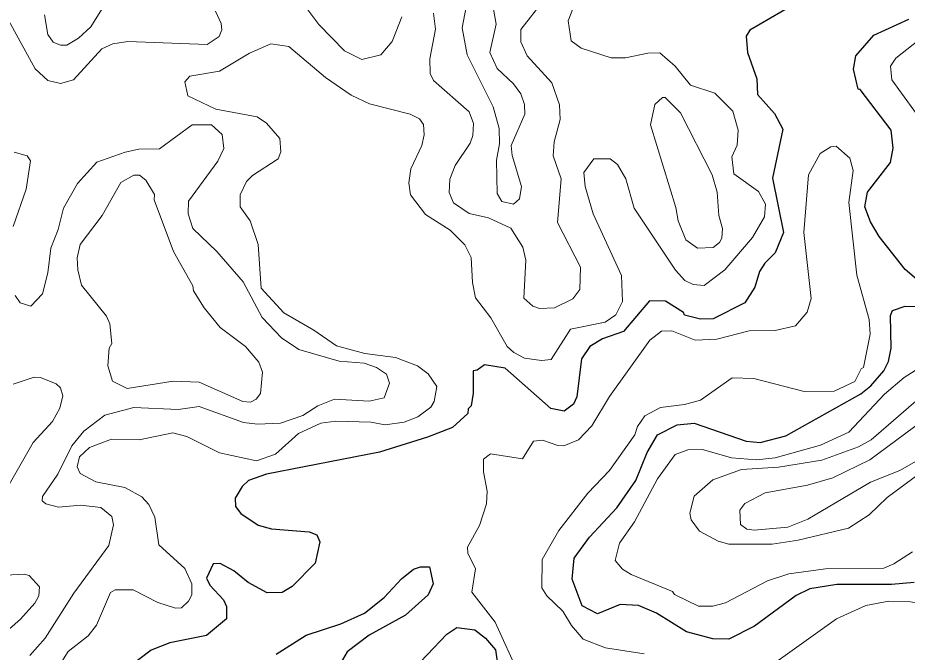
# Model space of a CAD drawing. Extents: x 763.2 to 816.8, y 7896.5 to 7952.7.
# Drawn here: x 796.254 to 799.036, y 7922.705 to 7924.689 of the extents above; entities that cross this region are included whole.
import ezdxf

# ---------------------------------------------------------------- set-up
doc = ezdxf.new("R2010")
doc.units = 0
doc.header["$LTSCALE"] = 0.064
doc.layers.add('1', color=7, linetype='Continuous', lineweight=25)
doc.layers.add('2', color=7, linetype='Continuous', lineweight=13)

msp = doc.modelspace()

# ---------------------------------------------------------------- linework, layer by layer
at = {"layer": '1'}
for points in [[(798.6724, 7924.7251), (798.5436, 7924.65), (798.532, 7924.631), (798.5368, 7924.5805), (798.5654, 7924.4975), (798.568, 7924.4489), (798.6206, 7924.389), (798.6467, 7924.3402), (798.6143, 7924.1868), (798.6486, 7924.0174), (798.623, 7923.9536), (798.5901, 7923.9211), (798.5738, 7923.8949), (798.5597, 7923.8468), (798.5277, 7923.7968), (798.429, 7923.7469), (798.3897, 7923.7465), (798.3397, 7923.7588), (798.3366, 7923.7669), (798.2803, 7923.8021), (798.23, 7923.804), (798.1484, 7923.708)], [(799.0719, 7923.8654), (799.029, 7923.902), (798.9477, 7924.0046), (798.9214, 7924.0506), (798.9034, 7924.098), (798.9121, 7924.1432), (798.9837, 7924.2364), (798.9919, 7924.2806), (798.9853, 7924.3371), (798.8883, 7924.4642), (798.8819, 7924.4657), (798.8674, 7924.5277), (798.8756, 7924.5698), (798.9316, 7924.634), (799.0411, 7924.6841)], [(798.6567, 7923.381), (798.8911, 7923.5127), (798.9224, 7923.5373), (798.9632, 7923.5844), (798.9771, 7923.6134), (798.9854, 7923.6554), (798.9839, 7923.7581), (798.9901, 7923.7732), (799.0292, 7923.7872), (799.0726, 7923.7857)], [(798.1484, 7923.708), (798.0826, 7923.6852), (798.0428, 7923.661), (798.0174, 7923.6224), (798.0021, 7923.5035), (797.9918, 7923.4808)], [(797.9918, 7923.4808), (797.9628, 7923.458), (797.9209, 7923.4666), (797.7781, 7923.593), (797.7142, 7923.6033), (797.6909, 7923.5865), (797.6787, 7923.585), (797.6788, 7923.5148), (797.6721, 7923.4756), (797.6629, 7923.4653), (797.6615, 7923.4512), (797.6141, 7923.4078), (797.5359, 7923.3771), (797.3857, 7923.3305), (797.0322, 7923.2618), (796.9756, 7923.2418), (796.9555, 7923.2231), (796.9338, 7923.186), (796.9345, 7923.1607), (796.9516, 7923.138), (797.0059, 7923.1021), (797.0479, 7923.0908), (797.1654, 7923.0809), (797.1889, 7923.0723), (797.1987, 7923.0504), (797.1844, 7922.9832), (797.1125, 7922.9105), (797.0811, 7922.8914), (797.0343, 7922.8903), (796.9746, 7922.9228), (796.9296, 7922.9594), (796.8868, 7922.982), (796.8646, 7922.9813), (796.8446, 7922.9365), (796.8546, 7922.9146), (796.8972, 7922.8687), (796.9064, 7922.8475), (796.9065, 7922.8087), (796.844, 7922.7573), (796.7298, 7922.7342), (796.6716, 7922.711), (796.5761, 7922.6389)], [(798.2543, 7923.3848), (798.3167, 7923.416), (798.3699, 7923.4211), (798.532, 7923.365), (798.5764, 7923.3607), (798.6567, 7923.381)], [(799.0578, 7922.9231), (798.9864, 7922.9166), (798.8155, 7922.9165), (798.7308, 7922.9032), (798.6881, 7922.882), (798.5578, 7922.7867), (798.4776, 7922.7459), (798.4282, 7922.7462), (798.3454, 7922.7681), (798.2518, 7922.8264), (798.195, 7922.8506), (798.1381, 7922.854), (798.0676, 7922.8249), (798.0192, 7922.8498), (797.9881, 7922.9331), (797.9946, 7922.9987), (798.0425, 7923.0645), (798.1271, 7923.1559), (798.1868, 7923.242), (798.2221, 7923.3291), (798.2543, 7923.3848)], [(797.0617, 7922.6984), (797.1564, 7922.7585), (797.2648, 7922.7933), (797.3388, 7922.827), (797.4002, 7922.876), (797.4538, 7922.9346), (797.4917, 7922.9646), (797.514, 7922.9721), (797.5416, 7922.9721), (797.5537, 7922.9182), (797.5375, 7922.8838), (797.4663, 7922.8207), (797.3529, 7922.7583), (797.2843, 7922.7057), (797.2619, 7922.6682)], [(797.4728, 7922.632), (797.5962, 7922.7614), (797.627, 7922.7816), (797.6834, 7922.7742), (797.7172, 7922.7482), (797.7477, 7922.7123), (797.766, 7922.5904)]]:
    msp.add_lwpolyline(points, dxfattribs=at)
at = {"layer": '2'}
for points in [[(797.4553, 7924.6914), (797.425, 7924.6146), (797.3891, 7924.5733), (797.3297, 7924.5585), (797.2762, 7924.5854), (797.1958, 7924.6673), (797.1048, 7924.79)], [(797.8991, 7924.7442), (797.8271, 7924.652), (797.8269, 7924.6133), (797.847, 7924.5696), (797.9248, 7924.485), (797.9482, 7924.416), (797.9502, 7924.3708), (797.9321, 7924.3003), (797.9289, 7924.2568), (797.9534, 7924.1853), (797.9418, 7924.0487), (798.014, 7923.9086), (798.0116, 7923.8395), (797.9904, 7923.81), (797.9327, 7923.7814), (797.8857, 7923.7794), (797.865, 7923.7869), (797.8366, 7923.812), (797.8434, 7923.9308)], [(796.8724, 7924.7089), (796.8903, 7924.6705), (796.8917, 7924.6514), (796.8835, 7924.6297), (796.8465, 7924.6055), (796.5983, 7924.6141), (796.5516, 7924.6076), (796.5165, 7924.5918), (796.4286, 7924.4948), (796.388, 7924.483), (796.348, 7924.4923), (796.3082, 7924.5295), (796.2024, 7924.723)], [(796.3381, 7924.698), (796.3476, 7924.6364), (796.3649, 7924.6124), (796.3881, 7924.603), (796.4074, 7924.6031), (796.4435, 7924.6248), (796.4829, 7924.6608), (796.5216, 7924.7237)], [(796.9496, 7924.0978), (796.9493, 7924.1351), (796.9694, 7924.1762), (796.9877, 7924.1957), (797.0687, 7924.2476), (797.0772, 7924.2697), (797.074, 7924.3109), (797.032, 7924.3589), (797.003, 7924.3793), (796.8731, 7924.4025), (796.7858, 7924.4447), (796.7769, 7924.4881), (796.7923, 7924.5058), (796.8846, 7924.5214), (796.9789, 7924.578), (797.0452, 7924.6074), (797.1019, 7924.5992), (797.2161, 7924.502), (797.2966, 7924.4471), (797.3542, 7924.42), (797.481, 7924.3876), (797.5108, 7924.3728), (797.523, 7924.3546), (797.5249, 7924.3225), (797.5177, 7924.2896), (797.483, 7924.2166), (797.4769, 7924.1728), (797.4821, 7924.1348), (797.5294, 7924.0736), (797.606, 7924.0246), (797.6518, 7923.9789), (797.6722, 7923.9387), (797.6757, 7923.8605), (797.6856, 7923.8129), (797.7336, 7923.7508), (797.7849, 7923.6609), (797.8052, 7923.6417), (797.8388, 7923.6241), (797.8919, 7923.6167), (797.9221, 7923.6203), (797.9831, 7923.715), (798.0912, 7923.7373), (798.1242, 7923.7596), (798.1456, 7923.8014), (798.1426, 7923.8823), (798.054, 7924.0752), (798.0286, 7924.1613), (798.0243, 7924.2048), (798.0555, 7924.2475), (798.1065, 7924.2478), (798.1292, 7924.2295), (798.1553, 7924.1846), (798.1821, 7924.0932), (798.3111, 7923.8992), (798.34, 7923.8667), (798.3666, 7923.8551), (798.4004, 7923.8519), (798.4656, 7923.9005), (798.552, 7924.0018), (798.589, 7924.066), (798.5924, 7924.1062), (798.5703, 7924.145), (798.4934, 7924.2009), (798.4876, 7924.254), (798.5038, 7924.2904), (798.5071, 7924.3371), (798.4905, 7924.3971), (798.4343, 7924.4534), (798.358, 7924.4781), (798.31, 7924.5369), (798.2621, 7924.5793), (798.2246, 7924.578), (798.1548, 7924.5633), (798.1102, 7924.5633), (798.0163, 7924.5936), (797.9848, 7924.6165), (797.975, 7924.6788), (797.9917, 7924.7215)], [(797.6563, 7924.7233), (797.6442, 7924.6575), (797.6595, 7924.5725), (797.7408, 7924.4102), (797.7595, 7924.3424), (797.7611, 7924.2944), (797.7513, 7924.2438), (797.753, 7924.1392), (797.7679, 7924.1146), (797.8044, 7924.1054), (797.8236, 7924.1221), (797.8297, 7924.161), (797.7998, 7924.2577), (797.7972, 7924.2893), (797.8401, 7924.3874), (797.8384, 7924.418), (797.8271, 7924.4509), (797.8048, 7924.4817), (797.7537, 7924.5299), (797.7302, 7924.5798), (797.7507, 7924.6682), (797.7414, 7924.7152)], [(797.6166, 7924.1105), (797.6035, 7924.1422), (797.6057, 7924.1844), (797.6223, 7924.2267), (797.669, 7924.297), (797.6772, 7924.3201), (797.6789, 7924.358), (797.6658, 7924.395), (797.5546, 7924.4928), (797.5442, 7924.5149), (797.5426, 7924.5599), (797.5605, 7924.6527), (797.554, 7924.7036)], [(799.0884, 7924.6323), (799.0005, 7924.5629), (798.9835, 7924.5376), (798.9873, 7924.4945), (799.0955, 7924.3463)], [(796.2462, 7923.82), (796.2611, 7923.7977), (796.295, 7923.7868), (796.3311, 7923.8253), (796.348, 7923.8908), (796.3578, 7923.9683), (796.3802, 7924.0262), (796.3966, 7924.0938), (796.4408, 7924.1701), (796.5014, 7924.2371), (796.5896, 7924.2687), (796.6328, 7924.2775), (796.6977, 7924.2792), (796.7991, 7924.3534), (796.8603, 7924.3543), (796.8935, 7924.3242), (796.8983, 7924.2794), (796.8793, 7924.2398), (796.7884, 7924.1154), (796.7869, 7924.0753), (796.8011, 7924.03), (796.8764, 7923.9573), (796.9591, 7923.8631), (797.0183, 7923.7515), (797.0792, 7923.6882), (797.1328, 7923.6516), (797.2589, 7923.6148), (797.3378, 7923.6082), (797.3758, 7923.5955), (797.4074, 7923.5737), (797.4169, 7923.5456), (797.4003, 7923.5), (797.3535, 7923.4901), (797.2447, 7923.4963), (797.1926, 7923.4753), (797.1451, 7923.4452), (797.076, 7923.4209), (797.0036, 7923.4177), (796.9598, 7923.4227), (796.8212, 7923.4736), (796.7553, 7923.4639), (796.6167, 7923.4702), (796.526, 7923.446), (796.4607, 7923.3958), (796.4231, 7923.3498), (796.3794, 7923.262), (796.331, 7923.1917), (796.3298, 7923.1785), (796.342, 7923.1688), (796.3816, 7923.1585), (796.4503, 7923.1647), (796.5134, 7923.1573), (796.5483, 7923.1294), (796.5533, 7923.1033), (796.5384, 7923.0389), (796.4291, 7922.889), (796.3397, 7922.7489), (796.2913, 7922.6943)], [(796.2426, 7924.2688), (796.2839, 7924.2566), (796.2935, 7924.2413), (796.2806, 7924.1531), (796.2395, 7924.0363)], [(798.2126, 7922.6995), (798.0917, 7922.7188), (798.0227, 7922.746), (797.9863, 7922.7884), (797.9587, 7922.8336), (797.9087, 7922.8811), (797.8927, 7922.9059), (797.8942, 7922.9947), (797.946, 7923.0853), (798.0373, 7923.2025), (798.1046, 7923.2726), (798.1835, 7923.3843), (798.1922, 7923.4102), (798.2152, 7923.4439), (798.2647, 7923.4704), (798.3395, 7923.4796), (798.3896, 7923.4931), (798.4885, 7923.5624), (798.5565, 7923.5607), (798.7138, 7923.5201), (798.8071, 7923.5211), (798.8718, 7923.5513), (798.8917, 7923.5913), (798.8987, 7923.595), (798.9197, 7923.6988), (798.9163, 7923.7448), (798.8786, 7923.8837), (798.8527, 7924.1114), (798.8671, 7924.2108), (798.8567, 7924.2497), (798.8138, 7924.2869), (798.7967, 7924.2852), (798.7639, 7924.264), (798.7275, 7924.1974), (798.7127, 7924.0177), (798.7355, 7923.8106), (798.7224, 7923.7679), (798.6862, 7923.7255), (798.6223, 7923.7104), (798.542, 7923.7101), (798.4408, 7923.684), (798.3727, 7923.6809), (798.2997, 7923.7101), (798.2674, 7923.7084), (798.2308, 7923.6801), (798.1047, 7923.5049), (798.0499, 7923.4123), (798.008, 7923.3693), (797.9618, 7923.3505), (797.9428, 7923.3511), (797.8951, 7923.3682)], [(797.1803, 7923.7123), (797.0866, 7923.7662), (797.0151, 7923.8431), (797.0055, 7923.9798), (796.9807, 7924.0532), (796.9496, 7924.0978)], [(797.8434, 7923.9308), (797.8333, 7923.9716), (797.7956, 7924.0307), (797.7264, 7924.0632), (797.6659, 7924.0769), (797.6166, 7924.1105)], [(796.3843, 7922.6641), (796.4119, 7922.7072), (796.4746, 7922.7562), (796.5, 7922.7893), (796.5436, 7922.8915), (796.5587, 7922.8994), (796.6145, 7922.8998), (796.6925, 7922.86), (796.7473, 7922.8429), (796.7658, 7922.8432), (796.7882, 7922.8643), (796.798, 7922.8844), (796.798, 7922.9184), (796.7762, 7922.9663), (796.6951, 7923.0409), (796.6829, 7923.1269), (796.6644, 7923.1668), (796.6418, 7923.1908), (796.5885, 7923.2202), (796.4983, 7923.2375), (796.4496, 7923.2641), (796.4401, 7923.2846), (796.4468, 7923.316), (796.4787, 7923.3449), (796.5469, 7923.3713), (796.6337, 7923.3685), (796.7391, 7923.3909), (796.7826, 7923.3795), (796.8854, 7923.3278), (797.0011, 7923.3029), (797.0603, 7923.324), (797.1321, 7923.389), (797.2023, 7923.421), (797.2484, 7923.4276), (797.3585, 7923.4243), (797.4035, 7923.4162), (797.463, 7923.4239), (797.5053, 7923.4413), (797.5456, 7923.4707), (797.5558, 7923.4892), (797.565, 7923.5358), (797.5379, 7923.5749), (797.5041, 7923.6005), (797.4357, 7923.6265), (797.3399, 7923.6388), (797.251, 7923.663), (797.1803, 7923.7123)], [(799.0863, 7923.602), (799.0261, 7923.5636), (798.9647, 7923.5119), (798.8536, 7923.3926), (798.7643, 7923.3523), (798.6223, 7923.3127), (798.5646, 7923.3061), (798.4865, 7923.3122), (798.3955, 7923.3388), (798.3495, 7923.3372), (798.3097, 7923.3234), (798.255, 7923.2472), (798.1832, 7923.1128), (798.1363, 7923.0453), (798.1227, 7922.9918), (798.1457, 7922.9643), (798.172, 7922.9477), (798.3015, 7922.8942), (798.3077, 7922.8849), (798.3831, 7922.8492), (798.4276, 7922.8492), (798.4672, 7922.8589), (798.5993, 7922.9279), (798.6657, 7922.9495), (798.78, 7922.9658), (798.9623, 7922.9675), (798.9937, 7922.9806), (799.0525, 7923.019)], [(796.2184, 7923.2148), (796.3018, 7923.3602), (796.3629, 7923.4267), (796.3852, 7923.4681), (796.3951, 7923.5068), (796.3876, 7923.5317), (796.3745, 7923.5439), (796.3246, 7923.5643), (796.3054, 7923.5653), (796.2393, 7923.5427)], [(798.6336, 7923.2832), (798.7687, 7923.3057), (798.8838, 7923.3467), (798.9233, 7923.3689), (799.0944, 7923.5171)], [(797.8951, 7923.3682), (797.8671, 7923.3651), (797.8324, 7923.3095), (797.733, 7923.3256), (797.7104, 7923.3085), (797.7102, 7923.269)], [(797.7102, 7923.269), (797.7217, 7923.2083), (797.7199, 7923.1689), (797.6986, 7923.1006), (797.6609, 7923.0334), (797.6613, 7923.0141), (797.6853, 7922.965), (797.6746, 7922.8921), (797.7474, 7922.7988), (797.8207, 7922.6365)], [(798.3601, 7923.119), (798.3562, 7923.1394), (798.3697, 7923.1923), (798.4274, 7923.2437), (798.5172, 7923.2764), (798.6336, 7923.2832)], [(799.0811, 7923.2688), (798.9729, 7923.1883), (798.9169, 7923.1342), (798.8524, 7923.0924), (798.6946, 7923.0546), (798.6134, 7923.0428), (798.4784, 7923.0431), (798.4446, 7923.0517), (798.3865, 7923.0837), (798.3601, 7923.119)], [(796.2025, 7922.7552), (796.2623, 7922.8081), (796.3074, 7922.8579), (796.3198, 7922.8811), (796.3215, 7922.9095), (796.29, 7922.9442), (796.2736, 7922.9493), (796.1399, 7922.9418)], [(799.4611, 7922.6975), (799.2548, 7922.7518), (799.1889, 7922.8087), (799.1175, 7922.8498), (799.0456, 7922.8624), (798.9781, 7922.864), (798.9068, 7922.8503), (798.8149, 7922.8088), (798.5664, 7922.6323)]]:
    msp.add_lwpolyline(points, dxfattribs=at)
for points in [[(798.2328, 7924.3536), (798.2461, 7924.418), (798.27, 7924.4394), (798.2791, 7924.4397), (798.3267, 7924.3911), (798.4254, 7924.1978), (798.4416, 7924.1436), (798.4464, 7924.0709), (798.4578, 7924.0301), (798.4563, 7923.9999), (798.4491, 7923.986), (798.4292, 7923.9706), (798.3802, 7923.9682), (798.3439, 7923.9946), (798.3193, 7924.0537), (798.3118, 7924.0959)], [(796.8039, 7923.835), (796.8013, 7923.8507), (796.7409, 7923.9579), (796.6801, 7924.1199), (796.6813, 7924.1362), (796.6543, 7924.1806), (796.6352, 7924.1964), (796.6175, 7924.1966), (796.5763, 7924.1734), (796.5177, 7924.0705), (796.4489, 7923.9796), (796.4399, 7923.938), (796.4414, 7923.9), (796.453, 7923.8523), (796.5313, 7923.7554), (796.5416, 7923.7317), (796.5482, 7923.6706), (796.5401, 7923.6555), (796.5352, 7923.6003), (796.5504, 7923.5527), (796.5959, 7923.5296), (796.7396, 7923.5526), (796.8209, 7923.5492), (796.9577, 7923.4891), (796.982, 7923.4871), (796.9994, 7923.4962), (797.0134, 7923.5135), (797.0199, 7923.5805), (797.0084, 7923.6116), (796.9662, 7923.6604), (796.8872, 7923.7198), (796.837, 7923.7819)], [(798.9215, 7923.237), (799.0128, 7923.2729), (799.1251, 7923.3373), (799.1637, 7923.3741), (799.1774, 7923.3977), (799.181, 7923.4215), (799.1742, 7923.4369), (799.1311, 7923.4374), (799.0836, 7923.428), (798.9193, 7923.3063), (798.803, 7923.2502), (798.7236, 7923.227), (798.5914, 7923.2036), (798.5277, 7923.1699), (798.5125, 7923.1491), (798.514, 7923.1045), (798.5343, 7923.0897), (798.5573, 7923.0859), (798.6628, 7923.096), (798.7248, 7923.1207)]]:
    msp.add_lwpolyline(points, close=True, dxfattribs=at)

doc.saveas('drawing.dxf')
